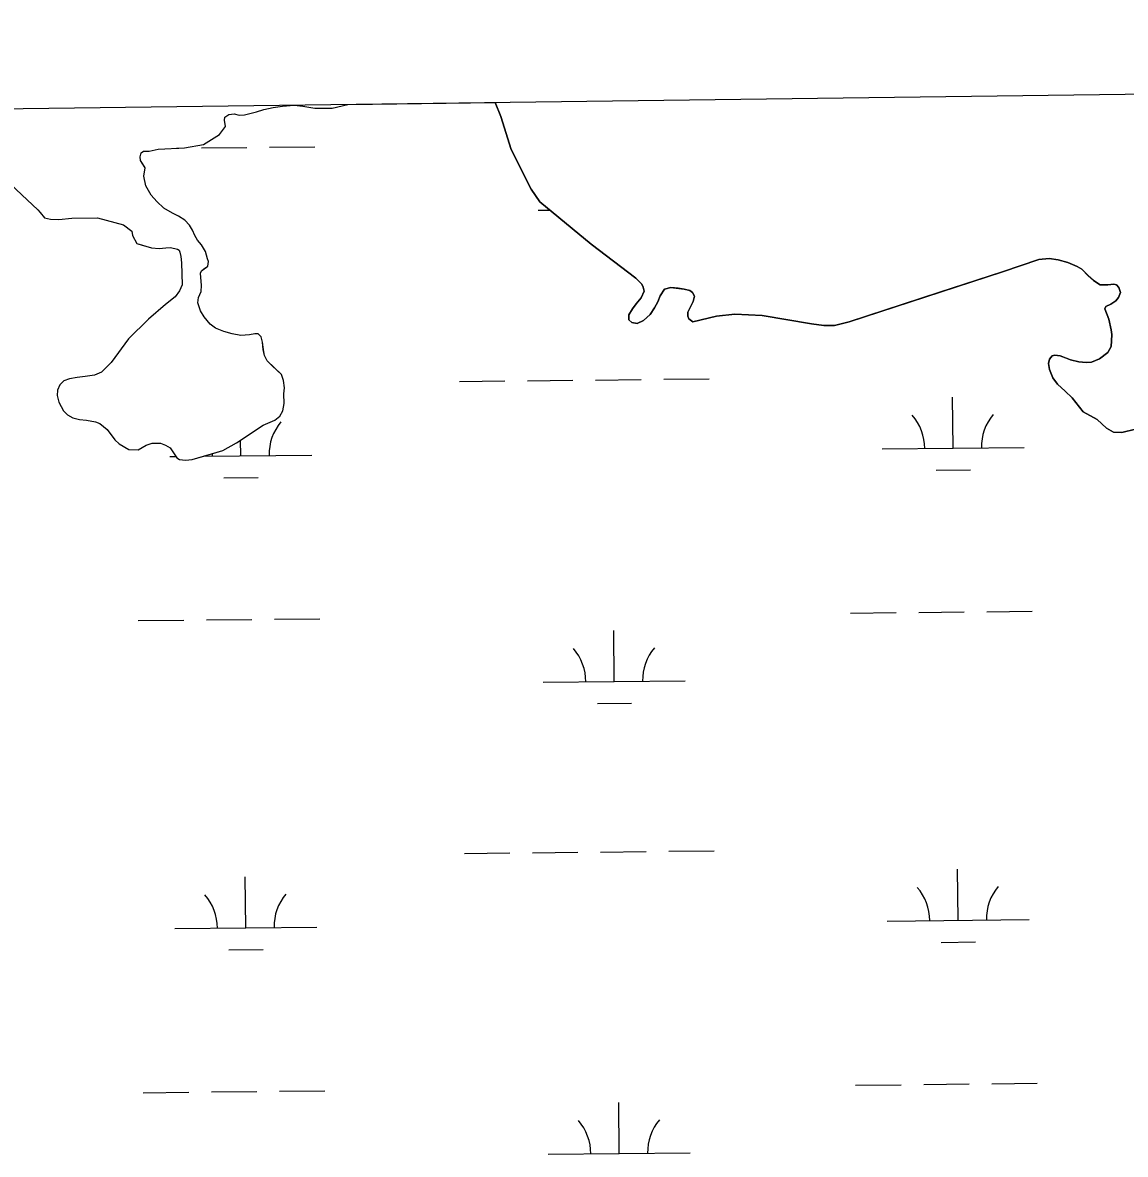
# Model space of a CAD drawing. Extents: x 3734862 to 3772949, y 391520 to 417239.
# Drawn here: x 3749550 to 3750327, y 414436 to 415234 of the extents above; entities that cross this region are included whole.
import ezdxf

# ---------------------------------------------------------------- set-up
doc = ezdxf.new("R2010")
doc.units = 0
for name, color, linetype in [('V-GRID-FRAM', 7, 'Continuous'), ('V-TOPO-SHOR', 7, 'Continuous'), ('V-WETL-SWMP', 7, 'Continuous')]:
    doc.layers.add(name, color=color, linetype=linetype)

msp = doc.modelspace()

# ---------------------------------------------------------------- linework, layer by layer
at = {"layer": 'V-GRID-FRAM'}
msp.add_lwpolyline([(3738832.32, 415033.81), (3770599.18, 415447.36), (3770843.79, 397266.59), (3739061.07, 396852.84), (3738832.32, 415033.81)], dxfattribs=at)
at = {"layer": 'V-TOPO-SHOR'}
for points in [[(3749676.37, 415077.27), (3749673.64, 415080.74), (3749671.87, 415083.83), (3749670.1, 415087.69), (3749668.14, 415091.16), (3749664.83, 415094.82), (3749660.35, 415097.51), (3749656.08, 415099.61), (3749650.05, 415103.25), (3749644.98, 415107.87), (3749641.08, 415112.3), (3749637.35, 415118.86), (3749635.95, 415125.83), (3749636.89, 415131.65), (3749634.93, 415134.73), (3749633.56, 415136.86), (3749633.16, 415139.37), (3749633.91, 415142.09), (3749635.65, 415143.26), (3749638.36, 415143.47), (3749639.72, 415143.29), (3749645.91, 415144.88), (3749664.5, 415145.77), (3749677.85, 415147.99), (3749689.24, 415155.04), (3749693.46, 415160.68), (3749692.66, 415165.14), (3749693.03, 415167.27), (3749695.73, 415169.22), (3749699.41, 415169.63), (3749703.1, 415168.69), (3749706.78, 415168.91), (3749710.45, 415169.9), (3749715.29, 415171.09), (3749720.51, 415172.68), (3749726.89, 415174.07), (3749733.47, 415175.09), (3749741.8, 415175.72), (3749747.81, 415175.17), (3749756.34, 415173.68), (3749768.55, 415173.76), (3749779.61, 415176.33)], [(3750315.67, 415024.88), (3750312.9, 415032.23), (3750313.67, 415033.98), (3750317.15, 415035.55), (3750320.62, 415037.91), (3750322.55, 415040.25), (3750323.88, 415043.75), (3750322.89, 415047.23), (3750321.13, 415049.16), (3750319.19, 415049.73), (3750314.93, 415049.12), (3750309.69, 415049.09), (3750305.01, 415052.16), (3750301.3, 415055.43), (3750296.81, 415060.26), (3750293.5, 415061.98), (3750286.89, 415064.85), (3750280.09, 415066.74), (3750273.68, 415067.67), (3750266.5, 415067.04), (3750240.76, 415058.34), (3750196.04, 415043.7), (3750132.74, 415023.12), (3750122.47, 415020.53), (3750114.91, 415020.48), (3750106.17, 415021.78), (3750071.6, 415027.57), (3750052.19, 415028.42), (3750039.4, 415027.17), (3750022.55, 415023.18), (3750019.82, 415025.3), (3750019.22, 415027.04), (3750019.21, 415029.95), (3750020.74, 415033.26), (3750022.84, 415037.54), (3750023.79, 415041.23), (3750022.41, 415043.75), (3750020.47, 415045.09), (3750016.58, 415046.23), (3750012.31, 415046.79), (3750007.26, 415047.34), (3750002.61, 415046.14), (3749999.54, 415041.47), (3749998.01, 415037.19), (3749995.71, 415032.91), (3749992.64, 415028.23), (3749987.82, 415023.93), (3749983.37, 415021.96), (3749979.68, 415022.71), (3749977.53, 415024.44), (3749977.51, 415027.94), (3749980.2, 415032.22), (3749982.7, 415035.73), (3749986.35, 415040.02), (3749988.27, 415044.69), (3749987.66, 415047.6), (3749986.68, 415049.53), (3749982.39, 415053.77), (3749951, 415077.82), (3749914.92, 415107.66), (3749908.65, 415116.54), (3749894.7, 415144.58), (3749887.37, 415167.81), (3749883.28, 415177.68)], [(3749538.33, 415123.46), (3749561.13, 415102.1), (3749562.89, 415100.17), (3749565.82, 415096.51)], [(3749565.82, 415096.51), (3749570.09, 415095.57), (3749575.9, 415095.22), (3749585.19, 415096.25), (3749603.21, 415096.37), (3749621.45, 415091.44), (3749627.29, 415087.03), (3749627.89, 415083.93), (3749630.83, 415078.33), (3749634.72, 415077.2), (3749641.32, 415075.3), (3749646.74, 415074.75), (3749651.39, 415075.36), (3749654.49, 415075.38), (3749657.79, 415074.82), (3749659.54, 415074.25), (3749660.7, 415073.49), (3749661.29, 415072.13), (3749661.89, 415069.23), (3749662.31, 415064.59), (3749662.79, 415049.28), (3749661.08, 415045.01), (3749658.01, 415040.73), (3749651.07, 415035.26), (3749639.12, 415024.92), (3749625.07, 415011.07), (3749612.78, 414994.52), (3749606.04, 414987.7), (3749601.21, 414985.54), (3749594.63, 414984.53), (3749588.82, 414983.91), (3749583.41, 414982.91), (3749579.54, 414981.52), (3749576.65, 414978.79), (3749574.93, 414974.91), (3749574.76, 414971.23), (3749575.95, 414966.58), (3749579.29, 414960.4), (3749582.02, 414957.52), (3749585.91, 414955.41), (3749590.56, 414954.28), (3749595.41, 414953.73), (3749601.81, 414952.61), (3749604.92, 414951.46), (3749609.98, 414947.23), (3749611.94, 414944.53), (3749615.45, 414939.91), (3749618.38, 414937.21), (3749625.18, 414933.19), (3749631.77, 414932.84), (3749637.56, 414936.17), (3749641.62, 414937.56), (3749647.63, 414937.6), (3749651.12, 414936.26), (3749654.43, 414934.35), (3749656.78, 414930.68), (3749659.12, 414927.21), (3749660.88, 414926.06), (3749665.14, 414925.7), (3749669.98, 414926.12), (3749678.1, 414928.49), (3749691.45, 414932.45), (3749701.1, 414937.75), (3749720, 414950.27), (3749728.12, 414953.81), (3749731.58, 414956.54), (3749733.89, 414960.43), (3749734.63, 414965.47), (3749734.58, 414972.25), (3749734.94, 414976.52), (3749734.33, 414981.74), (3749732.75, 414985.99), (3749729.83, 414988.88), (3749726.32, 414992.15), (3749722.81, 414995.62), (3749720.85, 414999.48), (3749720.04, 415003.54), (3749719.43, 415008.77), (3749718.44, 415012.64), (3749716.49, 415014.76), (3749713.97, 415014.74), (3749710.29, 415013.94), (3749704.1, 415013.51), (3749698.08, 415014.64), (3749692.26, 415016.34), (3749686.24, 415018.63), (3749682.54, 415021.51), (3749678.25, 415026.72), (3749675.7, 415030.96), (3749673.92, 415036.57), (3749674.28, 415040.25), (3749676.19, 415044.53), (3749676.55, 415048.79), (3749675.72, 415057.31), (3749676.49, 415059.06), (3749678.22, 415060.43), (3749680.92, 415062.38), (3749681.48, 415065.68), (3749680.7, 415067.61), (3749679.3, 415072.64), (3749676.37, 415077.27)], [(3750334.64, 414947.4), (3750324.95, 414945.01), (3750318.93, 414945.36), (3750314.06, 414948.24), (3750310.93, 414951.13), (3750307.42, 414954.21), (3750297.68, 414959.78), (3750289.85, 414969.43), (3750284.96, 414974.26), (3750279.69, 414979.07), (3750276.36, 414983.71), (3750274, 414989.52), (3750273.19, 414993.79), (3750273.95, 414996.9), (3750275.88, 414999.04), (3750277.62, 414999.64), (3750281.51, 414999.08), (3750285.2, 414997.74), (3750288.71, 414996.41), (3750294.54, 414994.89), (3750299.78, 414994.35), (3750303.47, 414994.76), (3750309.08, 414997.12), (3750315.07, 415001.43), (3750317.37, 415005.72), (3750317.73, 415009.6), (3750317.9, 415014.26), (3750317.49, 415017.56), (3750315.67, 415024.88)]]:
    msp.add_lwpolyline(points, dxfattribs=at)
at = {"layer": 'V-WETL-SWMP'}
for p, q in [((3749706.78, 415168.91), (3749715.29, 415171.09)), ((3749715.29, 415171.09), (3749720.51, 415172.68)), ((3749720.51, 415172.68), (3749726.89, 415174.07)), ((3749726.89, 415174.07), (3749733.47, 415175.08)), ((3749733.47, 415175.08), (3749741.8, 415175.72)), ((3749741.8, 415175.72), (3749747.81, 415175.18)), ((3749747.81, 415175.18), (3749756.34, 415173.68)), ((3749756.34, 415173.68), (3749768.55, 415173.76)), ((3749768.55, 415173.76), (3749779.61, 415176.33)), ((3749779.61, 415176.33), (3749883.28, 415177.68)), ((3749883.28, 415177.68), (3749887.37, 415167.81)), ((3749692.66, 415165.14), (3749693.03, 415167.27)), ((3749693.46, 415160.68), (3749692.66, 415165.14)), ((3749693.03, 415167.27), (3749695.73, 415169.22)), ((3749695.73, 415169.22), (3749699.41, 415169.63)), ((3749699.41, 415169.63), (3749703.1, 415168.69)), ((3749703.1, 415168.69), (3749706.78, 415168.91)), ((3749887.37, 415167.81), (3749894.7, 415144.58)), ((3749677.85, 415147.99), (3749689.24, 415155.04)), ((3749689.24, 415155.04), (3749693.46, 415160.68)), ((3749664.5, 415145.77), (3749677.85, 415147.99)), ((3749724.44, 415146.2), (3749756.44, 415146.53)), ((3749633.16, 415139.37), (3749633.91, 415142.09)), ((3749633.56, 415136.86), (3749633.16, 415139.37)), ((3749633.91, 415142.09), (3749635.65, 415143.26)), ((3749635.65, 415143.26), (3749638.36, 415143.47)), ((3749638.36, 415143.47), (3749639.72, 415143.29)), ((3749639.72, 415143.29), (3749645.91, 415144.88)), ((3749645.91, 415144.88), (3749664.5, 415145.77)), ((3749658.86, 415145.5), (3749660.44, 415145.52)), ((3749676.44, 415145.69), (3749708.44, 415146.03)), ((3749894.7, 415144.58), (3749908.65, 415116.54)), ((3749636.89, 415131.65), (3749633.56, 415136.86)), ((3749635.95, 415125.83), (3749636.89, 415131.65)), ((3749538.33, 415123.46), (3749561.13, 415102.1)), ((3749637.35, 415118.86), (3749635.95, 415125.83)), ((3749641.08, 415112.3), (3749637.35, 415118.86)), ((3749908.65, 415116.54), (3749914.92, 415107.66)), ((3749644.98, 415107.87), (3749641.08, 415112.3)), ((3749650.05, 415103.25), (3749644.98, 415107.87)), ((3749914.92, 415107.66), (3749951, 415077.82)), ((3749561.13, 415102.1), (3749562.89, 415100.17)), ((3749562.89, 415100.17), (3749565.82, 415096.51)), ((3749656.08, 415099.61), (3749650.05, 415103.25)), ((3749660.35, 415097.51), (3749656.08, 415099.61)), ((3749913.76, 415101.76), (3749921.94, 415101.85)), ((3749565.82, 415096.51), (3749570.09, 415095.57)), ((3749570.09, 415095.57), (3749575.9, 415095.22)), ((3749575.9, 415095.22), (3749585.19, 415096.25)), ((3749585.19, 415096.25), (3749603.21, 415096.36)), ((3749603.21, 415096.36), (3749621.45, 415091.44)), ((3749621.45, 415091.44), (3749627.29, 415087.03)), ((3749664.83, 415094.82), (3749660.35, 415097.51)), ((3749668.14, 415091.16), (3749664.83, 415094.82)), ((3749670.1, 415087.69), (3749668.14, 415091.16)), ((3749627.29, 415087.03), (3749627.89, 415083.93)), ((3749627.89, 415083.93), (3749630.83, 415078.33)), ((3749671.87, 415083.83), (3749670.1, 415087.69)), ((3749673.64, 415080.74), (3749671.87, 415083.83)), ((3749630.83, 415078.33), (3749641.32, 415075.3)), ((3749641.32, 415075.3), (3749646.74, 415074.75)), ((3749646.74, 415074.75), (3749651.39, 415075.36)), ((3749651.39, 415075.36), (3749654.49, 415075.38)), ((3749654.49, 415075.38), (3749657.79, 415074.82)), ((3749657.79, 415074.82), (3749659.53, 415074.25)), ((3749676.37, 415077.27), (3749673.64, 415080.74)), ((3749679.31, 415072.64), (3749676.37, 415077.27)), ((3749951, 415077.82), (3749982.39, 415053.77)), ((3749659.53, 415074.25), (3749660.7, 415073.49)), ((3749660.7, 415073.49), (3749661.29, 415072.13)), ((3749661.29, 415072.13), (3749661.89, 415069.23)), ((3749661.89, 415069.23), (3749662.31, 415064.59)), ((3749680.69, 415067.61), (3749679.31, 415072.64)), ((3749681.48, 415065.68), (3749680.69, 415067.61)), ((3750240.76, 415058.34), (3750266.5, 415067.04)), ((3750266.5, 415067.04), (3750273.68, 415067.67)), ((3750273.68, 415067.67), (3750280.09, 415066.74)), ((3750280.09, 415066.74), (3750286.89, 415064.85)), ((3749662.31, 415064.59), (3749662.79, 415049.28)), ((3749675.72, 415057.31), (3749676.49, 415059.06)), ((3749676.49, 415059.06), (3749680.92, 415062.38)), ((3749680.92, 415062.38), (3749681.48, 415065.68)), ((3750286.89, 415064.85), (3750293.5, 415061.98)), ((3750293.5, 415061.98), (3750296.81, 415060.26)), ((3750296.81, 415060.26), (3750301.31, 415055.43)), ((3749676.55, 415048.79), (3749675.72, 415057.31)), ((3749982.39, 415053.77), (3749986.68, 415049.53)), ((3750132.74, 415023.12), (3750240.76, 415058.34)), ((3750301.31, 415055.43), (3750305.01, 415052.16)), ((3750305.01, 415052.16), (3750309.69, 415049.09)), ((3749661.08, 415045.01), (3749658.01, 415040.73)), ((3749662.79, 415049.28), (3749661.08, 415045.01)), ((3749674.28, 415040.25), (3749676.19, 415044.53)), ((3749676.19, 415044.53), (3749676.55, 415048.79)), ((3749988.27, 415044.69), (3749986.35, 415040.02)), ((3749986.68, 415049.53), (3749987.66, 415047.6)), ((3749987.66, 415047.6), (3749988.27, 415044.69)), ((3749999.54, 415041.47), (3750002.61, 415046.14)), ((3750002.61, 415046.14), (3750007.26, 415047.33)), ((3750007.26, 415047.33), (3750016.58, 415046.23)), ((3750016.58, 415046.23), (3750020.47, 415045.09)), ((3750020.47, 415045.09), (3750022.41, 415043.75)), ((3750022.41, 415043.75), (3750023.79, 415041.23)), ((3750309.69, 415049.09), (3750314.93, 415049.12)), ((3750314.93, 415049.12), (3750319.19, 415049.73)), ((3750319.19, 415049.73), (3750321.13, 415049.16)), ((3750321.13, 415049.16), (3750322.89, 415047.23)), ((3750323.88, 415043.75), (3750322.55, 415040.25)), ((3750322.89, 415047.23), (3750323.88, 415043.75)), ((3749651.07, 415035.26), (3749639.12, 415024.92)), ((3749658.01, 415040.73), (3749651.07, 415035.26)), ((3749673.92, 415036.57), (3749674.28, 415040.25)), ((3749675.7, 415030.96), (3749673.92, 415036.57)), ((3749982.7, 415035.73), (3749980.2, 415032.22)), ((3749986.35, 415040.02), (3749982.7, 415035.73)), ((3749995.71, 415032.9), (3749998.01, 415037.19)), ((3749998.01, 415037.19), (3749999.54, 415041.47)), ((3750022.84, 415037.54), (3750019.21, 415029.95)), ((3750023.79, 415041.23), (3750022.84, 415037.54)), ((3750317.15, 415035.55), (3750313.67, 415033.98)), ((3750320.62, 415037.91), (3750317.15, 415035.55)), ((3750322.55, 415040.25), (3750320.62, 415037.91)), ((3749678.25, 415026.72), (3749675.7, 415030.96)), ((3749980.2, 415032.22), (3749977.51, 415027.94)), ((3749977.51, 415027.94), (3749977.53, 415024.45)), ((3749987.82, 415023.93), (3749992.64, 415028.23)), ((3749992.64, 415028.23), (3749995.71, 415032.9)), ((3750019.21, 415029.95), (3750019.22, 415027.04)), ((3750019.22, 415027.04), (3750019.82, 415025.3)), ((3750022.55, 415023.18), (3750039.4, 415027.17)), ((3750039.4, 415027.17), (3750052.19, 415028.42)), ((3750052.19, 415028.42), (3750071.6, 415027.57)), ((3750071.6, 415027.57), (3750106.17, 415021.78)), ((3750313.67, 415033.98), (3750312.9, 415032.23)), ((3750312.9, 415032.23), (3750315.66, 415024.88)), ((3749639.12, 415024.92), (3749625.07, 415011.07)), ((3749682.54, 415021.51), (3749678.25, 415026.72)), ((3749686.24, 415018.63), (3749682.54, 415021.51)), ((3749977.53, 415024.45), (3749979.68, 415022.71)), ((3749979.68, 415022.71), (3749983.37, 415021.96)), ((3749983.37, 415021.96), (3749987.82, 415023.93)), ((3750019.82, 415025.3), (3750022.55, 415023.18)), ((3750106.17, 415021.78), (3750114.91, 415020.48)), ((3750114.91, 415020.48), (3750122.47, 415020.53)), ((3750122.47, 415020.53), (3750132.74, 415023.12)), ((3750315.66, 415024.88), (3750317.49, 415017.56)), ((3749625.07, 415011.07), (3749612.78, 414994.52)), ((3749692.26, 415016.35), (3749686.24, 415018.63)), ((3749698.08, 415014.64), (3749692.26, 415016.35)), ((3749704.1, 415013.51), (3749698.08, 415014.64)), ((3749710.29, 415013.94), (3749704.1, 415013.51)), ((3749713.97, 415014.74), (3749710.29, 415013.94)), ((3749716.49, 415014.76), (3749713.97, 415014.74)), ((3749718.44, 415012.64), (3749716.49, 415014.76)), ((3749719.43, 415008.77), (3749718.44, 415012.64)), ((3750317.49, 415017.56), (3750317.9, 415014.26)), ((3750317.9, 415014.26), (3750317.74, 415009.6)), ((3749720.05, 415003.54), (3749719.43, 415008.77)), ((3749720.85, 414999.48), (3749720.05, 415003.54)), ((3750317.37, 415005.72), (3750315.07, 415001.43)), ((3750317.74, 415009.6), (3750317.37, 415005.72)), ((3749722.81, 414995.62), (3749720.85, 414999.48)), ((3749732.75, 414986), (3749722.81, 414995.62)), ((3750273.95, 414996.9), (3750273.19, 414993.79)), ((3750275.88, 414999.04), (3750273.95, 414996.9)), ((3750277.62, 414999.64), (3750275.88, 414999.04)), ((3750281.51, 414999.08), (3750277.62, 414999.64)), ((3750288.71, 414996.41), (3750281.51, 414999.08)), ((3750294.54, 414994.89), (3750288.71, 414996.41)), ((3750309.08, 414997.12), (3750303.47, 414994.76)), ((3750315.07, 415001.43), (3750309.08, 414997.12)), ((3749606.04, 414987.7), (3749601.21, 414985.54)), ((3749612.78, 414994.52), (3749606.04, 414987.7)), ((3750273.19, 414993.79), (3750274, 414989.52)), ((3750274, 414989.52), (3750276.36, 414983.71)), ((3750299.78, 414994.34), (3750294.54, 414994.89)), ((3750303.47, 414994.76), (3750299.78, 414994.34)), ((3749579.54, 414981.52), (3749576.65, 414978.79)), ((3749583.4, 414982.9), (3749579.54, 414981.52)), ((3749588.82, 414983.91), (3749583.4, 414982.9)), ((3749594.63, 414984.53), (3749588.82, 414983.91)), ((3749601.21, 414985.54), (3749594.63, 414984.53)), ((3749734.33, 414981.74), (3749732.75, 414986)), ((3749734.94, 414976.52), (3749734.33, 414981.74)), ((3749858.19, 414981.1), (3749890.19, 414981.44)), ((3749906.19, 414981.6), (3749938.18, 414981.94)), ((3749954.18, 414982.11), (3749986.18, 414982.45)), ((3750002.18, 414982.62), (3750034.18, 414982.96)), ((3750276.36, 414983.71), (3750279.69, 414979.07)), ((3750279.69, 414979.07), (3750284.97, 414974.26)), ((3749574.93, 414974.91), (3749574.76, 414971.22)), ((3749574.76, 414971.22), (3749575.95, 414966.58)), ((3749576.65, 414978.79), (3749574.93, 414974.91)), ((3749734.58, 414972.25), (3749734.94, 414976.52)), ((3749734.63, 414965.47), (3749734.58, 414972.25)), ((3750284.97, 414974.26), (3750289.85, 414969.43)), ((3749575.95, 414966.58), (3749579.29, 414960.4)), ((3749733.89, 414960.43), (3749734.63, 414965.47)), ((3750206.02, 414934.03), (3750205.64, 414970.03)), ((3750289.85, 414969.43), (3750297.68, 414959.78)), ((3749579.29, 414960.4), (3749582.02, 414957.52)), ((3749582.02, 414957.52), (3749585.91, 414955.41)), ((3749585.91, 414955.41), (3749590.56, 414954.28)), ((3749728.12, 414953.81), (3749731.59, 414956.54)), ((3749731.59, 414956.54), (3749733.89, 414960.43)), ((3750297.68, 414959.78), (3750307.42, 414954.21)), ((3749590.56, 414954.28), (3749595.41, 414953.73)), ((3749595.41, 414953.73), (3749601.81, 414952.61)), ((3749601.81, 414952.61), (3749604.92, 414951.46)), ((3749604.92, 414951.46), (3749609.98, 414947.23)), ((3749609.98, 414947.23), (3749615.45, 414939.91)), ((3749701.1, 414937.75), (3749720, 414950.27)), ((3749720, 414950.27), (3749728.12, 414953.81)), ((3750307.42, 414954.21), (3750314.06, 414948.24)), ((3750314.06, 414948.24), (3750318.93, 414945.36)), ((3750324.95, 414945.01), (3750334.64, 414947.4)), ((3749615.45, 414939.91), (3749618.38, 414937.21)), ((3749704.14, 414928.73), (3749704.03, 414939.69)), ((3750318.93, 414945.36), (3750324.95, 414945.01)), ((3749618.38, 414937.21), (3749625.18, 414933.19)), ((3749625.18, 414933.19), (3749631.77, 414932.84)), ((3749631.77, 414932.84), (3749637.56, 414936.17)), ((3749637.56, 414936.17), (3749641.62, 414937.56)), ((3749641.62, 414937.56), (3749647.63, 414937.6)), ((3749647.63, 414937.6), (3749651.12, 414936.26)), ((3749651.12, 414936.26), (3749654.43, 414934.35)), ((3749654.43, 414934.35), (3749659.12, 414927.21)), ((3749669.98, 414926.12), (3749691.44, 414932.45)), ((3749691.44, 414932.45), (3749701.1, 414937.75)), ((3750156.02, 414933.5), (3750256.02, 414934.56)), ((3749654.14, 414928.2), (3749658.44, 414928.24)), ((3749659.12, 414927.21), (3749660.88, 414926.06)), ((3749660.88, 414926.06), (3749665.14, 414925.7)), ((3749665.14, 414925.7), (3749669.98, 414926.12)), ((3749677.88, 414928.45), (3749754.14, 414929.25)), ((3750194.18, 414918.47), (3750218.18, 414918.72)), ((3749692.3, 414913.17), (3749716.3, 414913.42)), ((3749631.96, 414812.52), (3749663.95, 414812.86)), ((3749679.95, 414813.03), (3749711.95, 414813.37)), ((3749727.95, 414813.54), (3749759.95, 414813.88)), ((3750133.84, 414817.83), (3750165.83, 414818.16)), ((3750181.83, 414818.33), (3750213.83, 414818.67)), ((3750229.83, 414818.84), (3750261.83, 414819.18)), ((3749967.27, 414769.63), (3749966.89, 414805.63)), ((3749917.27, 414769.11), (3750017.27, 414770.16)), ((3749955.44, 414754.08), (3749979.43, 414754.33)), ((3749861.7, 414648.44), (3749893.7, 414648.78)), ((3749909.7, 414648.95), (3749941.7, 414649.29)), ((3749957.7, 414649.46), (3749989.7, 414649.79)), ((3750005.69, 414649.96), (3750037.69, 414650.3)), ((3750209.53, 414601.37), (3750209.15, 414637.37)), ((3749707.65, 414596.07), (3749707.27, 414632.07)), ((3749657.66, 414595.54), (3749757.65, 414596.6)), ((3750159.54, 414600.84), (3750259.53, 414601.9)), ((3749695.82, 414580.51), (3749719.82, 414580.77)), ((3750197.7, 414585.81), (3750221.7, 414586.07)), ((3750137.35, 414485.17), (3750169.35, 414485.51)), ((3750185.35, 414485.68), (3750217.35, 414486.01)), ((3750233.34, 414486.18), (3750265.34, 414486.52)), ((3749635.47, 414479.87), (3749667.47, 414480.21)), ((3749683.47, 414480.38), (3749715.47, 414480.71)), ((3749731.46, 414480.88), (3749763.46, 414481.22)), ((3749970.79, 414436.98), (3749970.41, 414472.98)), ((3749920.79, 414436.45), (3750020.78, 414437.51))]:
    msp.add_line(p, q, dxfattribs=at)
for centre, start, end in [((3750150.78, 414933.92), 359.83336, 41.37702), ((3750261.26, 414935.09), 139.83336, 181.37702), ((3749759.38, 414929.78), 139.83336, 181.37702), ((3749648.9, 414928.62), 359.83336, 2.71406), ((3749912.03, 414769.53), 359.83336, 41.37702), ((3750022.51, 414770.69), 139.83336, 181.37702), ((3750154.29, 414601.26), 359.83336, 41.37702), ((3750264.77, 414602.43), 139.83336, 181.37702), ((3749652.41, 414595.96), 359.83336, 41.37702), ((3749762.89, 414597.13), 139.83336, 181.37702), ((3750026.02, 414438.04), 139.83336, 181.37702), ((3749915.54, 414436.87), 359.83336, 41.37702)]:
    msp.add_arc(centre, 35.25, start, end, dxfattribs=at)

doc.saveas('drawing.dxf')
